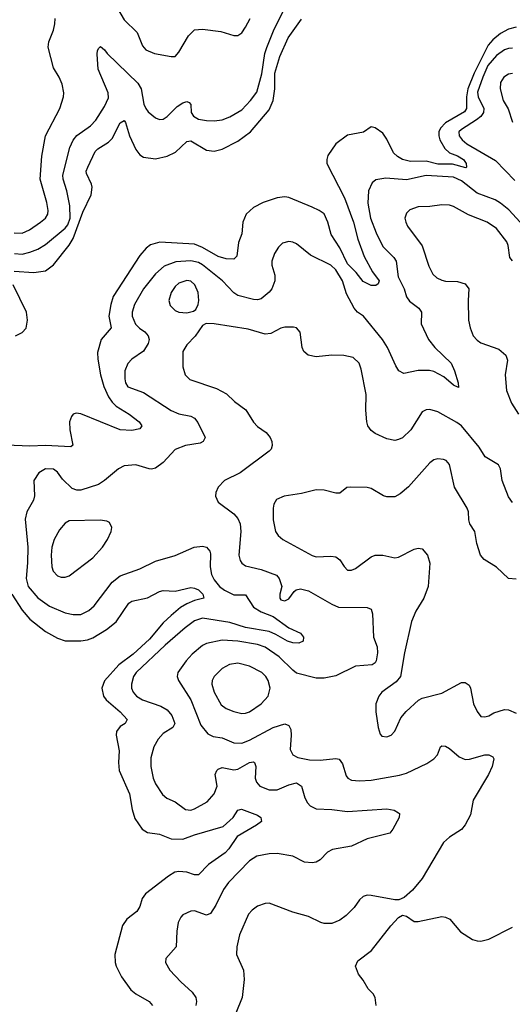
# Model space of a CAD drawing. Header units: inches. Extents: x 1682530 to 1839546, y 640742 to 791647.
# Tile 835 of 923: x 1800998 to 1803510, y 731196 to 736223. Entities that reach past the tile are written whole.
import ezdxf

# ---------------------------------------------------------------- set-up
doc = ezdxf.new("R2010")
doc.units = ezdxf.units.IN
doc.header["$MEASUREMENT"] = 0
doc.layers.add('B8703', color=7, linetype='Continuous')

msp = doc.modelspace()

# ---------------------------------------------------------------- linework, layer by layer
at = {"layer": 'B8703', "color": 5}
for points, elevation in [([(1801450, 736360.3), (1801530, 736223), (1801597.6, 736157.6), (1801624.9, 736090), (1801640.7, 736070), (1801684.7, 736050), (1801770, 736034.9), (1801790, 736036.3), (1801810, 736057.3), (1801858.2, 736141.8), (1801890, 736171.8), (1801930, 736175.8), (1802023.8, 736163.8), (1802090, 736143), (1802110, 736142), (1802130, 736156.3), (1802150, 736186), (1802173.6, 736230)], 560), ([(1800970, 735135.3), (1801010, 735133.6), (1801047.6, 735150), (1801103.5, 735190), (1801128.8, 735210), (1801140.7, 735230), (1801142.7, 735250), (1801136.1, 735290), (1801102, 735410), (1801110, 735526), (1801129.3, 735630.7), (1801201.8, 735770), (1801222, 735830), (1801222.7, 735850), (1801213.7, 735893.7), (1801198.9, 735930), (1801170, 735977.2), (1801142.5, 736082.5), (1801146.2, 736110), (1801170.7, 736170), (1801177.5, 736202.6), (1801178.2, 736230)], 560), ([(1800970.5, 735029.5), (1801010, 735026.5), (1801050, 735035.9), (1801090, 735051.3), (1801130, 735075.1), (1801230, 735158.3), (1801243.9, 735176.1), (1801254.6, 735210), (1801253.6, 735273.6), (1801238.4, 735350), (1801219, 735410), (1801217.5, 735430), (1801252.9, 735570), (1801270, 735609), (1801288.5, 735631.5), (1801359, 735681), (1801385.8, 735710), (1801430, 735780.2), (1801450, 735824), (1801449, 735850), (1801397.6, 735970), (1801392.6, 736047.4), (1801394.3, 736065.7), (1801401.4, 736078.6), (1801410, 736086.7), (1801430, 736068.9), (1801443.5, 736050), (1801600, 735900), (1801616.8, 735870), (1801631.7, 735791.7), (1801640.7, 735770), (1801652.6, 735752.6), (1801690, 735722.6), (1801710, 735713.7), (1801730, 735714.9), (1801750, 735728.8), (1801800.6, 735779.4), (1801830, 735799.1), (1801850, 735805.7), (1801861.3, 735801.3), (1801870, 735790.8), (1801872.6, 735750), (1801884.1, 735730), (1801910, 735715.3), (1801950, 735708), (1801990, 735707), (1802030, 735712.1), (1802070, 735726.7), (1802130, 735763.5), (1802175, 735810), (1802206.6, 735853.4), (1802232.7, 735947.3), (1802248.7, 736050), (1802258, 736082), (1802292.6, 736167.4), (1802343.9, 736270)], 540), ([(1803530, 736185.7), (1803490, 736175.5), (1803450, 736152.5), (1803410, 736120.1), (1803386.7, 736093.3), (1803316.2, 735950), (1803283.7, 735870), (1803275.8, 735830), (1803276.5, 735770), (1803266.8, 735753.2), (1803170, 735696.3), (1803144, 735670), (1803136, 735650), (1803134.5, 735630), (1803140.1, 735610), (1803165.8, 735565.8), (1803190, 735543.1), (1803230, 735528.5), (1803261.6, 735510), (1803275.4, 735490), (1803277.1, 735470), (1803272.3, 735467.7), (1803205.2, 735485.2), (1803130, 735486), (1803070, 735500.4), (1802990, 735499.9), (1802949.6, 735509.6), (1802924.1, 735524.1), (1802904.3, 735544.3), (1802870, 735614), (1802850, 735643.6), (1802810, 735671.8), (1802790, 735676), (1802750.2, 735649.8), (1802670, 735634.2), (1802610.3, 735590), (1802569.2, 735530), (1802563.6, 735510), (1802564.7, 735490), (1802654.3, 735314.3), (1802699.7, 735190), (1802722.6, 735102.6), (1802755, 735015), (1802796.8, 734936.8), (1802831.5, 734890), (1802825.1, 734874.9), (1802813.4, 734866.6), (1802790, 734866.8), (1802750, 734885.9), (1802713.2, 734933.2), (1802670, 734976.6), (1802630, 735057.7), (1802586, 735126), (1802568.6, 735190), (1802550, 735232), (1802525.6, 735250), (1802490, 735267), (1802370, 735314.8), (1802350, 735319), (1802310, 735314.1), (1802238.9, 735290), (1802190, 735264.9), (1802152.6, 735230), (1802135, 735190), (1802130.2, 735130), (1802113.7, 735086.3), (1802104.5, 735015.5), (1802090, 735001.1), (1802050, 735003.1), (1802010, 735014.8), (1801930, 735060.1), (1801890, 735076.6), (1801712.3, 735087.7), (1801665.7, 735074.3), (1801643, 735057), (1801610, 735018.9), (1801474.2, 734810), (1801461.8, 734770), (1801451.9, 734710), (1801463.7, 734650), (1801412.7, 734590), (1801395.4, 734524.6), (1801395.8, 734490), (1801410.7, 734409.3), (1801427, 734350), (1801450, 734298.5), (1801469.1, 734270), (1801490, 734250.6), (1801556.2, 734210), (1801606.5, 734170), (1801620.3, 734150), (1801610, 734134), (1801570, 734126), (1801510, 734129.9), (1801310, 734210.5), (1801286.2, 734213.8), (1801271, 734209), (1801261.9, 734198.1), (1801251.6, 734170), (1801253.3, 734130), (1801269, 734051), (1801258.1, 734041.9), (1801130, 734048.5), (1801050, 734045.5), (1800930, 734050.5)], 520), ([(1800970, 734940.1), (1801070, 734932.7), (1801130, 734941.3), (1801170, 734971.8), (1801250, 735071.9), (1801270, 735105.5), (1801319.7, 735240.3), (1801362, 735330), (1801367.5, 735367.5), (1801364.4, 735384.4), (1801338.1, 735438.1), (1801336.9, 735450), (1801344.7, 735470), (1801382.5, 735550), (1801396, 735564), (1801450, 735597.6), (1801470, 735617.6), (1801510, 735697.1), (1801530, 735707.9), (1801538.1, 735698.1), (1801557, 735630), (1801590, 735560.2), (1801610, 735533), (1801630, 735521.7), (1801690, 735513.2), (1801750, 735526.4), (1801792.8, 735547.2), (1801850, 735601.1), (1801870, 735605.6), (1801950, 735557.7), (1801990, 735552.4), (1802030, 735562.2), (1802110, 735602.4), (1802174.9, 735650), (1802270, 735763.3), (1802290.8, 735810), (1802298.4, 735870), (1802299.7, 735950), (1802324.1, 736035.9), (1802366.3, 736130), (1802434.6, 736225.4)], 520), ([(1803510, 736077.5), (1803490, 736075.7), (1803470, 736068.9), (1803430, 736040.6), (1803385.8, 735990), (1803359.1, 735930), (1803333.1, 735853.1), (1803335.9, 735830), (1803364.1, 735770), (1803362.7, 735750), (1803350.1, 735729.9), (1803328.1, 735711.9), (1803250, 735663.5), (1803237.8, 735650), (1803238.8, 735630), (1803253.4, 735610), (1803277.8, 735590), (1803424, 735504), (1803522.9, 735402.9)], 540), ([(1803510, 735948.6), (1803490, 735945.1), (1803465.8, 735930), (1803450, 735902.7), (1803447.5, 735870), (1803462.4, 735810), (1803488.2, 735768.2), (1803510, 735700.7)], 560), ([(1803550, 735189.8), (1803492.6, 735252.6), (1803450, 735287.2), (1803423.1, 735303.1), (1803330, 735338.3), (1803250, 735400.6), (1803210, 735419.9), (1803070, 735427.9), (1802970, 735405.6), (1802865.3, 735414.7), (1802814.1, 735405.9), (1802794.9, 735390), (1802776.3, 735350), (1802773, 735287), (1802786.9, 735210), (1802815, 735135), (1802850, 735064.7), (1802905.4, 735010), (1802917.4, 734990), (1802927.2, 734910), (1802957.9, 734850), (1802970, 734808.7), (1802985.9, 734785.9), (1803033.1, 734750), (1803046, 734730), (1803045.3, 734670), (1803082.2, 734590), (1803115.2, 734550), (1803198, 734470), (1803215.5, 734430), (1803233.4, 734370), (1803234.9, 734345.1), (1803210, 734358), (1803160.7, 734400.7), (1803110, 734426.5), (1803088.3, 734431.7), (1803030, 734431.7), (1802956.6, 734416.6), (1802930.7, 734430.7), (1802915.3, 734455.3), (1802872.9, 734550), (1802847.3, 734590), (1802750.8, 734710), (1802721.1, 734730), (1802702.8, 734750), (1802664.3, 734824.3), (1802643.7, 734890), (1802610, 734946), (1802585.3, 734970), (1802481.1, 735021.1), (1802410, 735078.7), (1802390, 735087.8), (1802370, 735091.5), (1802338, 735082), (1802317.5, 735062.5), (1802296.5, 735030), (1802282.8, 734990), (1802284, 734970), (1802299.4, 734919.4), (1802299.1, 734890), (1802282.8, 734850), (1802270, 734832.6), (1802230, 734798.9), (1802210, 734793.5), (1802190, 734794.2), (1802110, 734815.8), (1802089.3, 734829.3), (1802031.8, 734890), (1801930, 734972.5), (1801910, 734983.9), (1801870, 734992.7), (1801793.3, 734986.7), (1801734.9, 734965.1), (1801690, 734925.5), (1801628.7, 734850), (1801582.7, 734770), (1801571, 734730), (1801571.7, 734710), (1801588.4, 734668.4), (1801608.3, 734648.3), (1801636, 734630), (1801652.8, 734610), (1801657.3, 734590), (1801653.8, 734570), (1801629.3, 734530.7), (1801570.2, 734489.8), (1801550, 734467.3), (1801534.4, 734430), (1801533.4, 734390), (1801538, 734370), (1801550, 734349.1), (1801630, 734319.7), (1801770, 734227.6), (1801810, 734210.2), (1801870, 734198.2), (1801888.5, 734188.5), (1801906.3, 734166.3), (1801943.1, 734090), (1801933.7, 734070), (1801918, 734062), (1801842.8, 734050), (1801791.2, 734028.8), (1801730, 733962), (1801690, 733933.3), (1801670, 733928), (1801658, 733930), (1801590, 733951.3), (1801530, 733945.6), (1801502, 733930), (1801430.4, 733870), (1801399.5, 733850), (1801310, 733821.3), (1801290, 733821), (1801265.4, 733830), (1801216.5, 733876.5), (1801190, 733913.3), (1801170, 733928), (1801130, 733929.7), (1801094.9, 733910), (1801070.4, 733870), (1801073, 733793), (1801067.9, 733770), (1801034.7, 733710), (1801026.1, 733673.9), (1801038.7, 733530), (1801038.3, 733450), (1801030.6, 733370), (1801041, 733330), (1801090, 733271.6), (1801150, 733228.1), (1801230, 733194), (1801270, 733185.5), (1801310, 733187), (1801350, 733207.3), (1801376.8, 733230), (1801468.6, 733351.4), (1801510, 733384.6), (1801610, 733419.8), (1801690, 733459.3), (1801790, 733486.9), (1801887, 733530), (1801930, 733535), (1801950.2, 733530.2), (1801967.1, 733510), (1801970, 733496), (1801968.8, 733430), (1801975.3, 733390), (1801990, 733362.6), (1802016.6, 733330), (1802042.2, 733310), (1802090, 733286.8), (1802150, 733287.3), (1802190, 733224.1), (1802230, 733199.6), (1802290, 733176.6), (1802370, 733118.2), (1802430, 733090.4), (1802444.9, 733070), (1802444, 733050), (1802420.9, 733039.1), (1802390, 733041.5), (1802363.1, 733050), (1802304.8, 733084.8), (1802270, 733099), (1802150, 733119.1), (1802070, 733144.8), (1801930, 733167), (1801890, 733153.9), (1801842.2, 733117.8), (1801739, 733030), (1801591.8, 732890), (1801579, 732870), (1801567.9, 732830), (1801567.9, 732810), (1801575.9, 732790), (1801594, 732770), (1801624.9, 732750), (1801717.8, 732717.8), (1801750, 732699.3), (1801773.1, 732670), (1801788.1, 732630), (1801778, 732610), (1801730, 732578.9), (1801703.8, 732550), (1801681.3, 732510), (1801666.1, 732453.9), (1801666, 732410), (1801678.6, 732350), (1801690, 732322.4), (1801726.4, 732266.4), (1801747.7, 732247.7), (1801790.1, 732230.1), (1801843, 732190), (1801870, 732187.1), (1801890, 732193.2), (1801954.3, 732230), (1801989.7, 732270), (1802004.2, 732310), (1801995.3, 732370), (1802002.4, 732390), (1802010, 732397.2), (1802030, 732404.5), (1802090, 732392.7), (1802110, 732396.6), (1802170, 732430.7), (1802190, 732433.5), (1802196, 732430), (1802202.5, 732410), (1802198.6, 732350), (1802205.2, 732330), (1802223.1, 732310), (1802270, 732291.8), (1802310, 732290.9), (1802370, 732316.1), (1802410, 732327.2), (1802434.9, 732310), (1802451.9, 732250), (1802465.4, 732225.4), (1802479.1, 732210), (1802510, 732194), (1802590, 732190.8), (1802670, 732180.2), (1802870, 732193.8), (1802906.7, 732186.7), (1802930, 732174), (1802934, 732170), (1802932.7, 732150), (1802901.1, 732090), (1802884.9, 732070), (1802770, 732041.6), (1802690, 732003.7), (1802593.7, 731986.3), (1802567, 731973), (1802530, 731933.6), (1802510, 731922.4), (1802490, 731918.3), (1802450, 731921.5), (1802390, 731952.8), (1802310, 731966.5), (1802270, 731964.7), (1802206.9, 731953.1), (1802170, 731927.8), (1802062.1, 731817.9), (1802037.8, 731782.2), (1801998.6, 731701.4), (1801970, 731659.1), (1801950, 731650.9), (1801890, 731672.8), (1801870, 731671.9), (1801830, 731653.3), (1801818.8, 731641.2), (1801806.2, 731613.8), (1801798.5, 731570), (1801794.9, 731490), (1801742.8, 731430), (1801740.7, 731410), (1801763.1, 731370), (1801819.5, 731310), (1801877.7, 731257.7), (1801896.2, 731230), (1801899.3, 731210), (1801896.3, 731190)], 540), ([(1803510, 734991.9), (1803497.7, 735010), (1803488.5, 735070), (1803481.3, 735090), (1803430, 735157.1), (1803382, 735190), (1803286.7, 735226.7), (1803210, 735269.8), (1803190, 735275.8), (1803150, 735278.2), (1803090, 735269.8), (1803030, 735268), (1802987.8, 735252.2), (1802970, 735236), (1802962.4, 735210), (1802966.7, 735190), (1802975.8, 735170), (1803049.5, 735069.5), (1803084.1, 734964.1), (1803104.8, 734924.8), (1803125.3, 734905.3), (1803150, 734893.4), (1803170, 734888.4), (1803230, 734886.5), (1803270, 734874.9), (1803288.9, 734850), (1803285, 734790), (1803286.9, 734690), (1803294.3, 734650), (1803310.3, 734610), (1803330, 734586.7), (1803350, 734573.4), (1803440.7, 734540.7), (1803476.4, 734510), (1803484.7, 734484.7), (1803473.1, 734410), (1803479.6, 734330), (1803505.5, 734265.5), (1803541.6, 734210)], 560), ([(1800976.9, 734610), (1801010, 734625.8), (1801030, 734648.4), (1801038.4, 734690), (1801032.4, 734730), (1800964, 734870)], 520), ([(1803510, 733758.7), (1803490, 733787), (1803457.7, 733870), (1803449.8, 733930), (1803438.9, 733950), (1803372, 733992), (1803340.4, 734040.4), (1803251, 734150), (1803227.4, 734167.4), (1803130, 734221), (1803090, 734232.8), (1803070, 734231.5), (1803050, 734221.6), (1802993.2, 734130), (1802950, 734088.5), (1802930, 734079.2), (1802910, 734075.6), (1802870, 734083.5), (1802810, 734109.8), (1802790, 734125.1), (1802773.5, 734150), (1802767.8, 734170), (1802763.5, 734230), (1802765, 734310), (1802739.3, 734439.3), (1802729.6, 734470), (1802698.4, 734498.4), (1802650, 734508.5), (1802590, 734510.9), (1802510, 734502), (1802469.6, 734510), (1802446.3, 734530), (1802438.3, 734550), (1802428.1, 734628.1), (1802410, 734649.4), (1802394.3, 734654.3), (1802350, 734653.7), (1802330, 734648.3), (1802279.2, 734620.8), (1802250, 734617.1), (1802163.5, 734643.5), (1801990.3, 734669.8), (1801948.5, 734671.5), (1801930, 734662.7), (1801892.1, 734608), (1801850, 734563.6), (1801830.3, 734530), (1801830.3, 734450.3), (1801841.3, 734410), (1801865.8, 734385.8), (1802000.6, 734340.6), (1802053.1, 734313.1), (1802093.1, 734273.1), (1802151.2, 734231.2), (1802190, 734168), (1802210, 734146.4), (1802255.4, 734115.4), (1802274.6, 734090), (1802283.1, 734070), (1802285.3, 734050), (1802279.5, 734030), (1802270, 734019.6), (1802121.6, 733910), (1802043, 733870), (1802010, 733837), (1801998, 733810), (1801996, 733790), (1802010, 733760.4), (1802090, 733700.9), (1802110, 733676.5), (1802121.7, 733650), (1802126, 733610), (1802115.2, 733490), (1802121.5, 733461.5), (1802130, 733448.9), (1802150, 733435.2), (1802230, 733416.8), (1802307.8, 733387.8), (1802321.5, 733370), (1802335.3, 733330), (1802324.4, 733290), (1802324.3, 733270), (1802330, 733261.2), (1802350, 733256.1), (1802370, 733266), (1802396.8, 733303.2), (1802408, 733312), (1802430, 733318.2), (1802470, 733306.9), (1802590, 733238.5), (1802624.3, 733224.3), (1802770, 733222), (1802790, 733212.7), (1802797.3, 733190), (1802801.7, 733070), (1802820.5, 733020.5), (1802823, 732990), (1802816.3, 732950), (1802810, 732939.8), (1802794.4, 732930), (1802710, 732923.2), (1802610, 732873.9), (1802550, 732861.4), (1802510, 732861), (1802410, 732887.2), (1802390, 732901.6), (1802321.1, 732970), (1802250, 733020.2), (1802210, 733033.5), (1802110, 733050.4), (1802030, 733054.8), (1801950, 733039), (1801930, 733028), (1801876.8, 732983.2), (1801847.5, 732950), (1801803.5, 732890), (1801800.2, 732870), (1801807.2, 732850), (1801870.1, 732750), (1801920.8, 732620.8), (1801956.6, 732576.6), (1801984.2, 732564.2), (1802030, 732555.8), (1802090, 732531.5), (1802130, 732529.5), (1802170, 732543.9), (1802290, 732608.6), (1802350, 732627.7), (1802370, 732619.5), (1802379.8, 732599.8), (1802382.3, 732570), (1802377.8, 732497.7), (1802390.4, 732470), (1802416.2, 732456.2), (1802475.4, 732444.6), (1802530, 732441.8), (1802610, 732451.3), (1802626.9, 732446.9), (1802644.1, 732424.1), (1802662.2, 732362.2), (1802670.4, 732350), (1802690, 732340.2), (1802730, 732336.3), (1802790, 732340.5), (1802934.9, 732365.1), (1802970, 732375.6), (1803074.3, 732425.7), (1803110, 732448.5), (1803128, 732470), (1803142.9, 732510), (1803150, 732516.4), (1803170, 732514), (1803190, 732502.8), (1803239.5, 732459.5), (1803270, 732445.8), (1803292, 732448), (1803370.2, 732470.2), (1803391, 732470), (1803410, 732459.1), (1803415.8, 732450), (1803407.6, 732410), (1803389.2, 732370), (1803310, 732238.4), (1803295.9, 732164.1), (1803270, 732111.6), (1803250, 732087.8), (1803190, 732049.6), (1803158.2, 732021.8), (1803050, 731838.4), (1803000.9, 731779.1), (1802958, 731742), (1802930.5, 731729.5), (1802910.5, 731729.5), (1802790, 731752.3), (1802770, 731752.7), (1802750, 731746), (1802730, 731729.2), (1802703.8, 731690), (1802663.1, 731650), (1802630, 731624.8), (1802590, 731608.7), (1802550, 731607.8), (1802533, 731613), (1802470, 731643.5), (1802390, 731665.7), (1802270, 731712.1), (1802250, 731710.9), (1802210, 731696.8), (1802182.8, 731677.2), (1802164.6, 731655.4), (1802119, 731550), (1802105.3, 731490), (1802102.6, 731450), (1802138.3, 731370), (1802142, 731322), (1802132, 731230), (1802099.2, 731150)], 560), ([(1803530, 733367.1), (1803489.8, 733369.8), (1803430, 733427.3), (1803367.1, 733467.1), (1803347.1, 733490), (1803328.7, 733548.7), (1803318.3, 733610), (1803293.3, 733650), (1803287.6, 733670), (1803286.3, 733710), (1803279.7, 733730), (1803215.8, 733835.8), (1803190, 733951.8), (1803172.4, 733972.4), (1803158.4, 733978.4), (1803130, 733980.5), (1803110, 733975.8), (1803090, 733961.3), (1802981.1, 733838.9), (1802938, 733802), (1802910, 733787.3), (1802870, 733786.9), (1802852.2, 733792.3), (1802790, 733829.4), (1802770, 733835.1), (1802683, 733837), (1802665.5, 733834.5), (1802630, 733806), (1802610, 733806.2), (1802550, 733821), (1802510, 733822.3), (1802435.5, 733804.5), (1802346, 733790), (1802307, 733773), (1802294, 733750), (1802290.3, 733730), (1802290.3, 733670.3), (1802303.1, 733610), (1802315.3, 733590), (1802339.3, 733570), (1802490, 733487.2), (1802510, 733481.1), (1802584.9, 733484.9), (1802610, 733481.6), (1802630, 733464.9), (1802651.7, 733431.7), (1802670, 733413), (1802690, 733412.4), (1802710, 733422), (1802790, 733480.3), (1802810, 733488.8), (1802850, 733488.7), (1802910, 733476), (1802930, 733478.3), (1803010, 733519.5), (1803030, 733524.9), (1803050, 733521.6), (1803077.6, 733490), (1803088.9, 733448.9), (1803081.6, 733330), (1803059.2, 733270), (1803017.2, 733202.8), (1802995.4, 733150), (1802960.6, 732990), (1802940.2, 732870), (1802917.9, 732842.1), (1802844.9, 732790), (1802828.7, 732770), (1802814, 732730), (1802813.7, 732690), (1802826.3, 732610), (1802835.6, 732575.6), (1802845.3, 732565.2), (1802870, 732562), (1802892.3, 732570), (1802910, 732590.8), (1802942, 732658), (1802968.9, 732691.1), (1803030.7, 732749.3), (1803050, 732759.6), (1803150, 732784.7), (1803250, 732839.7), (1803270, 732839.6), (1803290, 732825.5), (1803297.3, 732810), (1803312, 732730), (1803330, 732690.7), (1803350, 732666), (1803370, 732663.8), (1803390, 732668.5), (1803416.4, 732683.6), (1803470, 732700.8), (1803490, 732700.2), (1803530, 732682.3)], 580), ([(1800957.9, 733290), (1801010, 733207.8), (1801050, 733162.2), (1801130, 733099.8), (1801190, 733065.1), (1801230, 733052.6), (1801310, 733051.2), (1801343, 733057), (1801370, 733067.8), (1801440.3, 733110), (1801490, 733148.6), (1801555, 733245), (1801570, 733254.2), (1801650, 733270.9), (1801710, 733303.5), (1801730, 733308.4), (1801790, 733305.2), (1801870, 733323.5), (1801890, 733321.6), (1801910, 733312.5), (1801931.8, 733290), (1801937, 733270), (1801890, 733258.3), (1801850, 733241.4), (1801818.4, 733221.6), (1801770, 733181.6), (1801730, 733143.2), (1801659, 733061), (1801575.7, 732984.3), (1801502.7, 732930), (1801430, 732848.4), (1801417.5, 732810), (1801425.2, 732770), (1801438.9, 732750), (1801511, 732690), (1801546.7, 732650), (1801535.5, 732630), (1801510, 732614.5), (1801491.8, 732588.2), (1801490.2, 732570), (1801505.3, 732490), (1801500.9, 732430), (1801505.5, 732390), (1801557.5, 732270), (1801570.7, 732190.7), (1801584.8, 732144.8), (1801622.3, 732090), (1801650, 732072.9), (1801710, 732064.4), (1801770, 732040.5), (1801830, 732039.1), (1801890, 732061.8), (1802036.2, 732103.8), (1802087.1, 732150), (1802110, 732186.8), (1802128.2, 732191.8), (1802210, 732162), (1802228, 732150), (1802231.3, 732130), (1802205.5, 732110), (1802106.6, 732053.4), (1802063.9, 731990), (1802045.3, 731970), (1801960.2, 731910), (1801910, 731857.2), (1801890, 731856.2), (1801850.9, 731870.9), (1801810, 731873.8), (1801788.7, 731870), (1801756.5, 731850), (1801639.6, 731760.4), (1801623.1, 731736.9), (1801610, 731694.5), (1801594.9, 731670), (1801543.8, 731630), (1801522.2, 731597.8), (1801482.6, 731450), (1801484, 731410), (1801489.5, 731390), (1801516.3, 731336.3), (1801564.7, 731270), (1801590, 731249.2), (1801658, 731210), (1801674.4, 731190)], 520), ([(1802815, 731190), (1802810.7, 731230), (1802800.4, 731250), (1802775.2, 731275.2), (1802750, 731318.4), (1802725.3, 731350), (1802709.8, 731390.2), (1802722.4, 731417.6), (1802791.5, 731470), (1802890, 731596.4), (1802930, 731639.1), (1802950, 731650.8), (1802970, 731646.8), (1803010, 731619.1), (1803030, 731618), (1803150, 731644), (1803170, 731640.7), (1803190.8, 731630), (1803245.7, 731565.7), (1803307.4, 731527.4), (1803330, 731519.5), (1803350, 731518.7), (1803390, 731528.8), (1803510, 731590.5)], 560)]:
    msp.add_lwpolyline(points, dxfattribs=dict(at, elevation=elevation))
for points, elevation in [([(1801850, 734891.5), (1801810, 734877.9), (1801790, 734860.7), (1801770.2, 734830), (1801758.4, 734790), (1801764.6, 734764.6), (1801790, 734739.1), (1801810, 734729.2), (1801850, 734726), (1801884.9, 734735.1), (1801895.6, 734744.4), (1801908.2, 734770), (1801912, 734790), (1801907.2, 734830), (1801891.3, 734870), (1801870, 734889)], 560), ([(1801408.3, 733668.3), (1801250, 733664.2), (1801230, 733653), (1801200.8, 733619.2), (1801173.1, 733570), (1801161.4, 733530), (1801157.6, 733490), (1801161.5, 733430), (1801168.2, 733408.2), (1801190, 733384.2), (1801210, 733377.4), (1801230, 733377.4), (1801250, 733383.6), (1801370, 733476.5), (1801419.7, 733530), (1801446, 733570), (1801464.7, 733610), (1801467.3, 733630), (1801455.6, 733655.6), (1801442.7, 733662.7)], 560), ([(1802110, 732938.1), (1802068.5, 732931.5), (1802030, 732909.8), (1801989.3, 732870), (1801978.5, 732850), (1801976.8, 732830), (1801988.7, 732790), (1802025.5, 732725.5), (1802050, 732706.2), (1802090, 732690.2), (1802130, 732681.1), (1802150, 732682), (1802170, 732689.3), (1802229.9, 732730.1), (1802264.6, 732770), (1802275.2, 732810), (1802264.5, 732850), (1802253, 732870), (1802231.9, 732890), (1802170, 732923.2)], 580)]:
    msp.add_lwpolyline(points, close=True, dxfattribs=dict(at, elevation=elevation))

doc.saveas('drawing.dxf')
